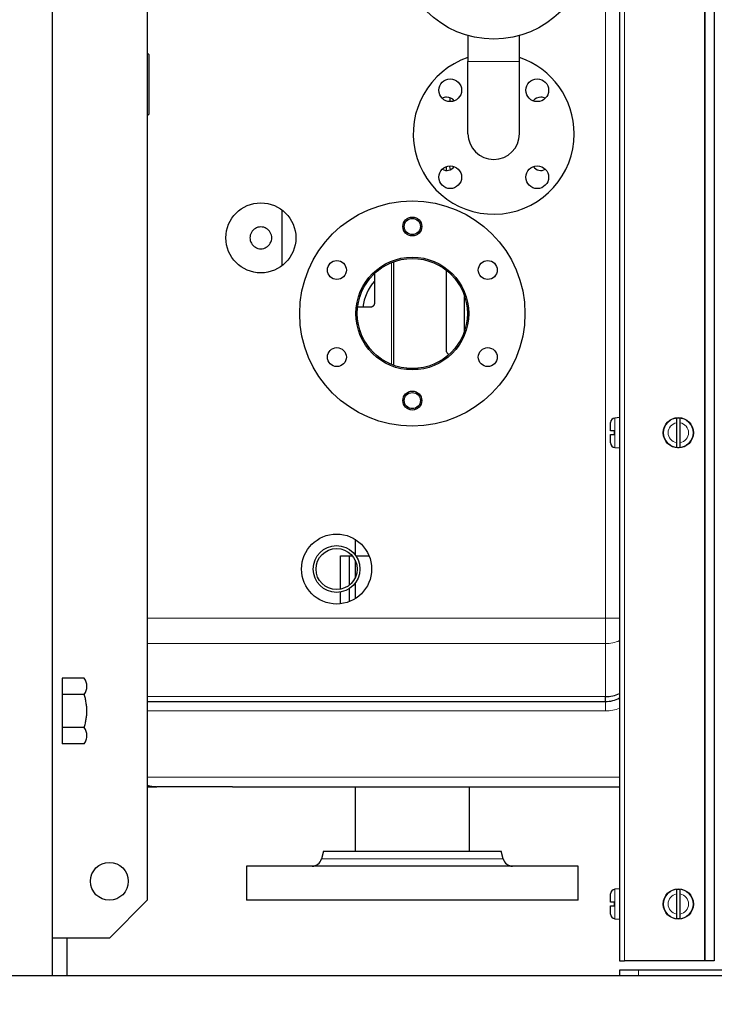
# Model space of a CAD drawing. Header units: millimetres. Extents: x 0 to 29700, y -16 to 21000.
# Tile 314 of 357: x 21399 to 21765, y 16284 to 16804. Entities that reach past the tile are written whole.
import ezdxf

# ---------------------------------------------------------------- set-up
doc = ezdxf.new("R2010")
doc.units = ezdxf.units.MM
doc.layers.add('1', color=7, linetype='Continuous', true_color=0xffffff)
doc.layers.add('254', color=7, linetype='Continuous', true_color=0xffffff)
doc.styles.add('latin_extended', font='simplex.shx')
doc.dimstyles.get("Standard").update_dxf_attribs({"dimtxt": 0.18, "dimasz": 0.18, "dimexe": 0.18, "dimexo": 0.0625, "dimgap": 0.09, "dimtad": 0, "dimtih": 1, "dimtoh": 1, "dimdec": 4, "dimzin": 0, "dimdsep": 46, "dimtxsty": 'Standard', "dimcen": 0.09, "dimadec": 0, "dimazin": 0, "dimtfac": 1, "dimtdec": 4, "dimtofl": 0, "dimtmove": 0, "dimatfit": 3, "dimfxl": 1, "dimtolj": 1, "dimtzin": 0, "dimarcsym": 0})

# ---------------------------------------------------------------- blocks, each defined once
blk = doc.blocks.new('_U4')
at = {"layer": '254', "color": 3, "linetype": 'Continuous', "lineweight": 13, "transparency": 16777216}
for p, q in [((28056.49, 18872.66), (28056.49, 14093.8)), ((18212.99, 16851.58), (18212.99, 14093.8)), ((18387.99, 14143.8), (27881.49, 14143.8))]:
    blk.add_line(p, q, dxfattribs=at)
at = {"layer": '254', "color": 3, "transparency": 16777216}
for points in [[(18387.99, 14172.97), (18387.99, 14114.64), (18212.99, 14143.8)], [(27881.49, 14114.64), (27881.49, 14172.97), (28056.49, 14143.8)]]:
    blk.add_solid(points, dxfattribs=at)
at = {"layer": 'Defpoints', "color": 0, "transparency": 16777216}
for p in [(28056.49, 18922.66), (18212.99, 16901.58), (28056.49, 14143.8)]:
    blk.add_point(p, dxfattribs=at)
at = {"layer": '254', "color": 2, "lineweight": 13, "transparency": 16777216, "insert": (22822.24, 14406.3), "char_height": 175, "attachment_point": 1, "style": 'latin_extended'}
blk.add_mtext('\\A1;9844', dxfattribs=at)

msp = doc.modelspace()

# ---------------------------------------------------------------- linework, layer by layer
at = {"layer": '1', "color": 2, "linetype": 'Continuous', "lineweight": 25}
for p, q in [((21415.987, 16298.827), (21415.987, 17450.31)), ((21465.987, 17308.803), (21465.987, 16338.803)), ((21715.487, 17112.768), (21715.487, 16306.803)), ((21765.468, 17113.623), (21765.468, 16306.803)), ((21635.387, 16795.688), (21635.387, 16781.903)), ((21662.587, 16781.903), (21662.587, 16795.688)), ((21466.987, 16785.572), (21465.987, 16786.572)), ((21466.987, 16754.372), (21466.987, 16785.572)), ((21635.387, 16743.803), (21635.387, 16781.903)), ((21662.587, 16743.803), (21662.587, 16781.903)), ((21625.791, 16762.87), (21625.791, 16760.782)), ((21465.987, 16753.372), (21466.987, 16754.372)), ((21623.898, 16726.439), (21623.898, 16724.431)), ((21536.987, 16703.67), (21536.987, 16673.927)), ((21595.983, 16676.094), (21595.983, 16621.51)), ((21585.987, 16669.897), (21585.987, 16654.56)), ((21623.898, 16671.696), (21623.898, 16629.546)), ((21633.609, 16639.754), (21633.609, 16657.855)), ((21583.987, 16652.165), (21577.114, 16652.165)), ((21602.973, 16619.892), (21609, 16619.892)), ((21715.487, 16593.803), (21712.877, 16593.575)), ((21710.687, 16586.803), (21710.687, 16591.184)), ((21712.587, 16586.803), (21712.587, 16584.803)), ((21745.487, 16591.09), (21745.487, 16580.516)), ((21747.487, 16580.516), (21747.487, 16591.09)), ((21710.687, 16580.422), (21710.687, 16584.803)), ((21712.877, 16578.031), (21715.487, 16577.803)), ((21575.737, 16529.522), (21575.737, 16521.381)), ((21567.987, 16503.138), (21567.987, 16520.803)), ((21567.987, 16520.803), (21572.726, 16520.803)), ((21572.726, 16505.3), (21572.726, 16520.803)), ((21572.726, 16520.803), (21574.277, 16520.803)), ((21576.161, 16520.803), (21583.112, 16520.803)), ((21575.737, 16518.562), (21575.737, 16509.041)), ((21572.726, 16496.574), (21572.726, 16503.454)), ((21575.737, 16506.222), (21575.737, 16498.078)), ((21567.987, 16495.411), (21567.987, 16501.615)), ((21421.087, 16456.124), (21421.087, 16447.464)), ((21432.747, 16456.124), (21421.087, 16456.124)), ((21421.087, 16447.464), (21421.087, 16430.144)), ((21432.747, 16447.464), (21421.087, 16447.464)), ((21707.987, 16443.803), (21707.987, 16446.405)), ((21465.987, 16443.803), (21707.987, 16443.803)), ((21421.087, 16430.144), (21421.087, 16421.483)), ((21432.747, 16430.144), (21421.087, 16430.144)), ((21432.747, 16421.483), (21421.087, 16421.483)), ((21465.987, 16398.803), (21470.987, 16398.803)), ((21510.987, 16398.803), (21470.987, 16398.803)), ((21510.987, 16398.803), (21715.484, 16398.803)), ((21575.737, 16398.804), (21575.737, 16364.804)), ((21636.237, 16364.804), (21636.237, 16398.804)), ((21558.987, 16364.803), (21557.933, 16360.591)), ((21558.987, 16364.803), (21605.987, 16364.803)), ((21605.987, 16364.803), (21652.987, 16364.803)), ((21654.04, 16360.591), (21652.987, 16364.803)), ((21693.487, 16356.803), (21518.487, 16356.803)), ((21518.487, 16356.803), (21518.487, 16338.803)), ((21693.487, 16338.803), (21693.487, 16356.803)), ((21710.687, 16337.803), (21710.687, 16342.184)), ((21715.487, 16344.803), (21712.877, 16344.575)), ((21745.487, 16342.09), (21745.487, 16331.516)), ((21747.487, 16331.516), (21747.487, 16342.09)), ((21445.987, 16318.803), (21465.987, 16338.803)), ((21693.487, 16338.803), (21518.487, 16338.803)), ((21712.587, 16337.803), (21712.587, 16335.803)), ((21710.687, 16331.422), (21710.687, 16335.803)), ((21712.877, 16329.031), (21715.487, 16328.803)), ((21445.987, 16318.803), (21415.987, 16318.803)), ((21423.487, 16318.8), (21423.487, 16298.803)), ((21715.487, 16306.803), (21717.987, 16306.803)), ((21760.377, 16306.803), (21717.987, 16306.803)), ((21760.595, 16306.803), (21760.377, 16306.803)), ((21765.468, 16306.803), (21760.595, 16306.803)), ((21725.487, 16301.803), (21715.487, 16301.803)), ((21715.487, 16301.803), (21715.487, 16298.803)), ((22150.487, 16301.803), (21725.487, 16301.803)), ((26693.705, 16298.803), (21360.987, 16298.803))]:
    msp.add_line(p, q, dxfattribs=at)
at = {"layer": '1', "color": 4, "linetype": 'Continuous', "lineweight": 13}
for p, q in [((21717.987, 17113.803), (21717.987, 16306.803)), ((21760.377, 17113.803), (21760.377, 16306.803)), ((21760.595, 17113.799), (21760.595, 16306.803)), ((21707.987, 16487.794), (21707.987, 16823.803)), ((21662.587, 16781.903), (21635.387, 16781.903)), ((21594.987, 16621.897), (21594.987, 16675.707)), ((21604.585, 16598.003), (21605.987, 16598.003)), ((21605.987, 16598.003), (21607.388, 16598.003)), ((21712.877, 16593.575), (21712.877, 16578.031)), ((21465.987, 16487.794), (21707.987, 16487.794)), ((21707.987, 16474.395), (21707.987, 16487.794)), ((21715.487, 16487.794), (21707.987, 16487.794)), ((21707.987, 16474.395), (21465.987, 16474.395)), ((21707.987, 16446.405), (21707.987, 16474.395)), ((21465.987, 16446.405), (21707.987, 16446.405)), ((21707.987, 16438.803), (21707.987, 16443.803)), ((21707.987, 16438.803), (21465.987, 16438.803)), ((21465.988, 16403.803), (21715.483, 16403.803)), ((21605.987, 16360.591), (21557.933, 16360.591)), ((21654.04, 16360.591), (21605.987, 16360.591)), ((21712.877, 16344.575), (21712.877, 16329.031)), ((21725.487, 16298.803), (21725.487, 16301.803))]:
    msp.add_line(p, q, dxfattribs=at)
at = {"layer": '1', "color": 2, "linetype": 'Continuous', "lineweight": 25}
for centre, radius in [((21648.987, 16843.803), 50), ((21626.006, 16766.784), 6), ((21671.968, 16766.784), 6), ((21626.006, 16720.822), 6), ((21671.968, 16720.822), 6), ((21525.987, 16688.803), 18.5), ((21605.987, 16648.803), 59.5), ((21605.987, 16694.803), 5), ((21605.987, 16694.803), 4.25), ((21566.149, 16671.803), 5), ((21605.987, 16648.803), 29.807), ((21605.987, 16648.803), 29.068), ((21645.824, 16671.803), 5), ((21566.149, 16625.803), 5), ((21645.824, 16625.803), 5), ((21605.987, 16602.803), 5), ((21605.987, 16602.803), 4.25), ((21746.487, 16585.803), 8), ((21565.987, 16513.803), 18.5), ((21565.987, 16513.803), 12.35), ((21565.987, 16513.803), 10.85), ((21445.987, 16348.803), 10), ((21746.487, 16336.803), 8)]:
    msp.add_circle(centre, radius, dxfattribs=at)
at = {"layer": '1', "color": 4, "linetype": 'Continuous', "lineweight": 13}
for centre in [(21746.487, 16585.803), (21746.487, 16336.803)]:
    msp.add_circle(centre, 7.772, dxfattribs=at)
at = {"layer": '1', "color": 2, "linetype": 'Continuous', "lineweight": 25}
for centre, radius, start, end in [((21648.987, 16743.803), 42.5, 108.66375, 0), ((21648.987, 16743.803), 42.5, 0, 71.34187), ((21624.088, 16758.178), 5, 90, 118.24875), ((21624.088, 16758.178), 5, 36.63, 90), ((21673.885, 16758.178), 5, 90, 143.37), ((21673.885, 16758.178), 5, 61.75125, 90), ((21648.987, 16743.803), 13.6, 180, 0), ((21648.987, 16743.803), 13.6, 180, 0), ((21624.088, 16729.428), 5, 241.75688, 323.36438), ((21673.885, 16729.428), 5, 216.63562, 298.24312), ((21525.987, 16688.803), 5.774, 150, 210), ((21525.987, 16688.803), 5.774, 90, 150), ((21525.987, 16688.803), 5.774, 30, 90), ((21525.987, 16688.803), 5.774, 330, 30), ((21525.987, 16688.803), 5.774, 210, 270), ((21525.987, 16688.803), 5.774, 270, 330), ((21605.987, 16648.803), 26.35, 139.37625, 172.67062), ((21713.087, 16591.184), 2.4, 95, 180), ((21746.487, 16585.803), 7.728, 82.56529, 97.43471), ((21713.087, 16580.422), 2.4, 180, 265), ((21746.487, 16585.803), 7.728, 262.56529, 277.43471), ((21707.987, 16459.803), 16, 270, 297.95344), ((21553.083, 16361.803), 5, 270, 345.96376), ((21658.891, 16361.803), 5, 194.03624, 270), ((21713.087, 16342.184), 2.4, 95, 180), ((21746.487, 16336.803), 7.728, 82.56529, 97.43471), ((21713.087, 16331.422), 2.4, 180, 265), ((21746.487, 16336.803), 7.728, 262.56529, 277.43471)]:
    msp.add_arc(centre, radius, start, end, dxfattribs=at)
at = {"layer": '1', "color": 4, "linetype": 'Continuous', "lineweight": 13}
for centre, radius, start, end in [((21746.487, 16585.803), 5.381, 100.71034, 259.28966), ((21746.487, 16585.803), 5.381, 280.71034, 79.28966), ((21707.987, 16459.803), 21, 270, 290.925), ((21746.487, 16336.803), 5.381, 100.71034, 259.28966), ((21746.487, 16336.803), 5.381, 280.71034, 79.28966)]:
    msp.add_arc(centre, radius, start, end, dxfattribs=at)
msp.add_ellipse((21707.987, 16487.794), major_axis=(16, 0), ratio=0.8374166, start_param=4.712389, end_param=5.2002685, dxfattribs=at)
at = {"layer": '1', "color": 2, "linetype": 'Continuous', "lineweight": 25}
msp.add_ellipse((21707.987, 16459.803), major_axis=(-16, 0), ratio=0.8374166, start_param=1.5707963, end_param=2.0586758, dxfattribs=at)
for points in [[(21626.133, 16724.983), (21626.016, 16725.453), (21625.9, 16725.924), (21625.784, 16726.395)], [(21623.898, 16629.546), (21623.872, 16629.298), (21623.846, 16629.051), (21623.819, 16628.806)], [(21623.819, 16628.806), (21624.244, 16628.213), (21624.669, 16627.62), (21625.093, 16627.027)]]:
    msp.add_open_spline(points, degree=3, dxfattribs=at)
for points, knots in [([(21601.244, 16693.249), (21601.248, 16693.252), (21601.251, 16693.256), (21601.328, 16693.338), (21601.404, 16693.415), (21601.613, 16693.615), (21601.749, 16693.735), (21601.891, 16693.851)], [0, 0, 0, 0, 0.0170118, 0.0170118, 0.3868343, 0.3868343, 1, 1, 1, 1]), ([(21610.12, 16693.82), (21610.252, 16693.711), (21610.377, 16693.599), (21610.574, 16693.41), (21610.648, 16693.334), (21610.72, 16693.258)], [0, 0, 0, 0, 0.6099684, 0.6099684, 1, 1, 1, 1]), ([(21585.987, 16654.56), (21585.987, 16654.551), (21585.987, 16654.533), (21585.986, 16654.506), (21585.986, 16654.48), (21585.985, 16654.453), (21585.984, 16654.426), (21585.983, 16654.4), (21585.981, 16654.373), (21585.98, 16654.347), (21585.978, 16654.321), (21585.976, 16654.294), (21585.974, 16654.268), (21585.971, 16654.242), (21585.968, 16654.217), (21585.965, 16654.191), (21585.962, 16654.165), (21585.959, 16654.14), (21585.955, 16654.114), (21585.952, 16654.089), (21585.948, 16654.064), (21585.943, 16654.039), (21585.939, 16654.014), (21585.934, 16653.989), (21585.929, 16653.964), (21585.924, 16653.939), (21585.919, 16653.914), (21585.913, 16653.89), (21585.908, 16653.866), (21585.902, 16653.841), (21585.895, 16653.817), (21585.889, 16653.793), (21585.882, 16653.769), (21585.876, 16653.745), (21585.869, 16653.721), (21585.861, 16653.697), (21585.854, 16653.674), (21585.846, 16653.65), (21585.838, 16653.627), (21585.83, 16653.604), (21585.822, 16653.58), (21585.813, 16653.557), (21585.804, 16653.534), (21585.795, 16653.511), (21585.786, 16653.489), (21585.777, 16653.466), (21585.767, 16653.443), (21585.757, 16653.421), (21585.747, 16653.398), (21585.737, 16653.376), (21585.726, 16653.354), (21585.715, 16653.332), (21585.704, 16653.31), (21585.693, 16653.288), (21585.682, 16653.266), (21585.67, 16653.244), (21585.658, 16653.223), (21585.646, 16653.201), (21585.634, 16653.18), (21585.608, 16653.136), (21585.568, 16653.071), (21585.511, 16652.986), (21585.451, 16652.906), (21585.385, 16652.827), (21585.313, 16652.748), (21585.233, 16652.669), (21585.149, 16652.596), (21585.067, 16652.531), (21584.988, 16652.475), (21584.913, 16652.427), (21584.836, 16652.383), (21584.757, 16652.343), (21584.677, 16652.307), (21584.611, 16652.281), (21584.563, 16652.263), (21584.533, 16652.253), (21584.504, 16652.244), (21584.474, 16652.235), (21584.444, 16652.226), (21584.414, 16652.218), (21584.384, 16652.211), (21584.353, 16652.204), (21584.323, 16652.198), (21584.293, 16652.192), (21584.263, 16652.187), (21584.232, 16652.182), (21584.202, 16652.178), (21584.171, 16652.174), (21584.141, 16652.171), (21584.11, 16652.169), (21584.079, 16652.167), (21584.048, 16652.166), (21584.018, 16652.165), (21583.997, 16652.165), (21583.987, 16652.165)], [0, 0, 0, 0, 0.0093927, 0.018753, 0.0280812, 0.0373774, 0.0466418, 0.0558747, 0.0650761, 0.0742464, 0.0833857, 0.0924941, 0.101572, 0.1106195, 0.1196368, 0.1286241, 0.1375816, 0.1465096, 0.1554083, 0.1642778, 0.1731185, 0.1819305, 0.190714, 0.1994692, 0.2081965, 0.216896, 0.225568, 0.2342127, 0.2428302, 0.251421, 0.2599852, 0.268523, 0.2770347, 0.2855206, 0.2939809, 0.3024158, 0.3108257, 0.3192107, 0.3275711, 0.3359072, 0.3442192, 0.3525075, 0.3607723, 0.3690138, 0.3772323, 0.3854282, 0.3936016, 0.4017529, 0.4098823, 0.4179902, 0.4260767, 0.4341423, 0.4421872, 0.4502117, 0.458216, 0.4662005, 0.4741656, 0.4821114, 0.4900383, 0.4979466, 0.5310524, 0.5628996, 0.5935174, 0.6229386, 0.6556045, 0.6873145, 0.7181361, 0.7481431, 0.7711701, 0.7933947, 0.8148754, 0.8356768, 0.8558701, 0.875533, 0.8823924, 0.8891541, 0.8958225, 0.9024023, 0.908898, 0.9153147, 0.9216575, 0.9279316, 0.9341425, 0.9402959, 0.9463975, 0.9524533, 0.9584693, 0.9644518, 0.970407, 0.9763414, 0.9822614, 0.9881734, 0.9940841, 1, 1, 1, 1]), ([(21745.487, 16593.466), (21745.487, 16593.437), (21745.487, 16593.397), (21745.487, 16593.32), (21745.487, 16593.292), (21745.487, 16593.245), (21745.487, 16593.229), (21745.487, 16593.195), (21745.487, 16593.178), (21745.487, 16593.087), (21745.487, 16593.004), (21745.487, 16592.868), (21745.487, 16592.821), (21745.487, 16592.746), (21745.487, 16592.72), (21745.487, 16592.668), (21745.487, 16592.642), (21745.487, 16592.507), (21745.487, 16592.393), (21745.487, 16592.213), (21745.487, 16592.152), (21745.487, 16592.058), (21745.487, 16592.026), (21745.487, 16591.962), (21745.487, 16591.929), (21745.487, 16591.766), (21745.487, 16591.634), (21745.487, 16591.365), (21745.487, 16591.229), (21745.487, 16591.09)], [0, 0, 0, 0, 0.125, 0.125, 0.1875, 0.1875, 0.21875, 0.21875, 0.25, 0.25, 0.375, 0.375, 0.4375, 0.4375, 0.46875, 0.46875, 0.5, 0.5, 0.625, 0.625, 0.6875, 0.6875, 0.71875, 0.71875, 0.75, 0.75, 0.875, 0.875, 1, 1, 1, 1]), ([(21747.487, 16591.09), (21747.487, 16591.229), (21747.487, 16591.365), (21747.487, 16591.634), (21747.487, 16591.767), (21747.487, 16591.963), (21747.487, 16592.027), (21747.487, 16592.152), (21747.487, 16592.213), (21747.487, 16592.393), (21747.487, 16592.507), (21747.487, 16592.642), (21747.487, 16592.669), (21747.487, 16592.721), (21747.487, 16592.797), (21747.487, 16592.868), (21747.487, 16593.004), (21747.487, 16593.087), (21747.487, 16593.178), (21747.487, 16593.196), (21747.487, 16593.229), (21747.487, 16593.245), (21747.487, 16593.292), (21747.487, 16593.32), (21747.487, 16593.397), (21747.487, 16593.437), (21747.487, 16593.466)], [0, 0, 0, 0, 0.125, 0.125, 0.25, 0.25, 0.3125, 0.3125, 0.375, 0.375, 0.5, 0.5, 0.53125, 0.53125, 0.5625, 0.625, 0.625, 0.75, 0.75, 0.78125, 0.78125, 0.8125, 0.8125, 0.875, 0.875, 1, 1, 1, 1]), ([(21712.587, 16586.803), (21712.451, 16586.803), (21712.32, 16586.803), (21712.131, 16586.803), (21712.068, 16586.803), (21711.977, 16586.803), (21711.947, 16586.803), (21711.887, 16586.803), (21711.857, 16586.803), (21711.71, 16586.803), (21711.601, 16586.803), (21711.448, 16586.803), (21711.399, 16586.803), (21711.328, 16586.803), (21711.305, 16586.803), (21711.26, 16586.803), (21711.238, 16586.803), (21711.13, 16586.803), (21711.054, 16586.803), (21710.956, 16586.803), (21710.925, 16586.803), (21710.884, 16586.803), (21710.87, 16586.803), (21710.845, 16586.803), (21710.833, 16586.803), (21710.777, 16586.803), (21710.743, 16586.803), (21710.699, 16586.803), (21710.687, 16586.803), (21710.687, 16586.803)], [0, 0, 0, 0, 0.1254834, 0.1254834, 0.1882251, 0.1882251, 0.2195959, 0.2195959, 0.2509668, 0.2509668, 0.3764502, 0.3764502, 0.4391919, 0.4391919, 0.4705627, 0.4705627, 0.5019335, 0.5019335, 0.6274169, 0.6274169, 0.6901586, 0.6901586, 0.7215295, 0.7215295, 0.7529003, 0.7529003, 0.8783837, 0.8783837, 1, 1, 1, 1]), ([(21710.687, 16584.803), (21710.688, 16584.803), (21710.7, 16584.803), (21710.743, 16584.803), (21710.777, 16584.803), (21710.845, 16584.803), (21710.87, 16584.803), (21710.926, 16584.803), (21710.956, 16584.803), (21711.055, 16584.803), (21711.13, 16584.803), (21711.238, 16584.803), (21711.26, 16584.803), (21711.305, 16584.803), (21711.374, 16584.803), (21711.448, 16584.803), (21711.601, 16584.803), (21711.71, 16584.803), (21711.857, 16584.803), (21711.887, 16584.803), (21711.947, 16584.803), (21711.977, 16584.803), (21712.069, 16584.803), (21712.131, 16584.803), (21712.32, 16584.803), (21712.451, 16584.803), (21712.587, 16584.803)], [0, 0, 0, 0, 0.1175171, 0.1175171, 0.2435861, 0.2435861, 0.3066206, 0.3066206, 0.3696551, 0.3696551, 0.4957241, 0.4957241, 0.5272413, 0.5272413, 0.5587586, 0.6217931, 0.6217931, 0.747862, 0.747862, 0.7793793, 0.7793793, 0.8108965, 0.8108965, 0.873931, 0.873931, 1, 1, 1, 1]), ([(21745.487, 16580.516), (21745.487, 16580.378), (21745.487, 16580.241), (21745.487, 16579.972), (21745.487, 16579.839), (21745.487, 16579.643), (21745.487, 16579.579), (21745.487, 16579.454), (21745.487, 16579.393), (21745.487, 16579.214), (21745.487, 16579.1), (21745.487, 16578.964), (21745.487, 16578.938), (21745.487, 16578.886), (21745.487, 16578.809), (21745.487, 16578.738), (21745.487, 16578.602), (21745.487, 16578.52), (21745.487, 16578.428), (21745.487, 16578.411), (21745.487, 16578.377), (21745.487, 16578.361), (21745.487, 16578.314), (21745.487, 16578.286), (21745.487, 16578.209), (21745.487, 16578.169), (21745.487, 16578.14)], [0, 0, 0, 0, 0.125, 0.125, 0.25, 0.25, 0.3125, 0.3125, 0.375, 0.375, 0.5, 0.5, 0.53125, 0.53125, 0.5625, 0.625, 0.625, 0.75, 0.75, 0.78125, 0.78125, 0.8125, 0.8125, 0.875, 0.875, 1, 1, 1, 1]), ([(21747.487, 16578.14), (21747.487, 16578.169), (21747.487, 16578.209), (21747.487, 16578.286), (21747.487, 16578.314), (21747.487, 16578.361), (21747.487, 16578.377), (21747.487, 16578.411), (21747.487, 16578.429), (21747.487, 16578.52), (21747.487, 16578.602), (21747.487, 16578.738), (21747.487, 16578.786), (21747.487, 16578.861), (21747.487, 16578.886), (21747.487, 16578.938), (21747.487, 16578.965), (21747.487, 16579.1), (21747.487, 16579.214), (21747.487, 16579.393), (21747.487, 16579.455), (21747.487, 16579.549), (21747.487, 16579.58), (21747.487, 16579.645), (21747.487, 16579.677), (21747.487, 16579.84), (21747.487, 16579.973), (21747.487, 16580.241), (21747.487, 16580.378), (21747.487, 16580.516)], [0, 0, 0, 0, 0.125, 0.125, 0.1875, 0.1875, 0.21875, 0.21875, 0.25, 0.25, 0.375, 0.375, 0.4375, 0.4375, 0.46875, 0.46875, 0.5, 0.5, 0.625, 0.625, 0.6875, 0.6875, 0.71875, 0.71875, 0.75, 0.75, 0.875, 0.875, 1, 1, 1, 1]), ([(21434.087, 16451.794), (21434.087, 16451.979), (21434.079, 16452.163), (21434.048, 16452.53), (21434.024, 16452.713), (21433.933, 16453.26), (21433.842, 16453.623), (21433.609, 16454.344), (21433.466, 16454.702), (21433.137, 16455.416), (21432.951, 16455.771), (21432.747, 16456.124)], [0, 0, 0, 0, 0.125, 0.125, 0.25, 0.25, 0.5, 0.5, 0.75, 0.75, 1, 1, 1, 1]), ([(21432.747, 16447.464), (21432.951, 16447.818), (21433.137, 16448.173), (21433.466, 16448.886), (21433.609, 16449.245), (21433.842, 16449.966), (21433.933, 16450.328), (21434.024, 16450.875), (21434.048, 16451.058), (21434.079, 16451.425), (21434.087, 16451.61), (21434.087, 16451.794)], [0, 0, 0, 0, 0.25, 0.25, 0.5, 0.5, 0.75, 0.75, 0.875, 0.875, 1, 1, 1, 1]), ([(21434.087, 16438.804), (21434.087, 16439.173), (21434.079, 16439.542), (21434.048, 16440.276), (21434.024, 16440.642), (21433.933, 16441.736), (21433.842, 16442.461), (21433.609, 16443.903), (21433.466, 16444.62), (21433.137, 16446.047), (21432.951, 16446.757), (21432.747, 16447.464)], [0, 0, 0, 0, 0.125, 0.125, 0.25, 0.25, 0.5, 0.5, 0.75, 0.75, 1, 1, 1, 1]), ([(21432.747, 16430.144), (21432.951, 16430.851), (21433.137, 16431.561), (21433.466, 16432.988), (21433.609, 16433.705), (21433.842, 16435.147), (21433.933, 16435.872), (21434.024, 16436.966), (21434.048, 16437.332), (21434.079, 16438.066), (21434.087, 16438.434), (21434.087, 16438.804)], [0, 0, 0, 0, 0.25, 0.25, 0.5, 0.5, 0.75, 0.75, 0.875, 0.875, 1, 1, 1, 1]), ([(21434.087, 16425.813), (21434.087, 16425.998), (21434.079, 16426.182), (21434.048, 16426.549), (21434.024, 16426.732), (21433.933, 16427.279), (21433.842, 16427.642), (21433.609, 16428.363), (21433.466, 16428.721), (21433.137, 16429.435), (21432.951, 16429.79), (21432.747, 16430.144)], [0, 0, 0, 0, 0.125, 0.125, 0.25, 0.25, 0.5, 0.5, 0.75, 0.75, 1, 1, 1, 1]), ([(21432.747, 16421.483), (21432.951, 16421.837), (21433.137, 16422.192), (21433.466, 16422.906), (21433.609, 16423.264), (21433.842, 16423.985), (21433.933, 16424.347), (21434.024, 16424.895), (21434.048, 16425.078), (21434.079, 16425.445), (21434.087, 16425.629), (21434.087, 16425.813)], [0, 0, 0, 0, 0.25, 0.25, 0.5, 0.5, 0.75, 0.75, 0.875, 0.875, 1, 1, 1, 1]), ([(21465.965, 16399.48), (21466.107, 16399.438), (21466.503, 16399.33), (21467.042, 16399.205), (21467.59, 16399.099), (21468.043, 16399.023), (21468.528, 16398.954), (21468.888, 16398.914), (21469.111, 16398.892), (21469.188, 16398.885), (21469.27, 16398.877), (21469.356, 16398.87), (21469.445, 16398.863), (21469.54, 16398.856), (21469.638, 16398.849), (21469.74, 16398.842), (21469.846, 16398.836), (21469.957, 16398.83), (21470.071, 16398.824), (21470.19, 16398.819), (21470.313, 16398.814), (21470.439, 16398.811), (21470.57, 16398.807), (21470.706, 16398.805), (21470.845, 16398.803), (21470.939, 16398.803), (21470.987, 16398.803)], [0, 0, 0, 0, 0.0869153, 0.2414642, 0.3256324, 0.4159172, 0.5123222, 0.6148507, 0.6293893, 0.6447349, 0.6608873, 0.6778465, 0.6956126, 0.7141857, 0.7335656, 0.7537524, 0.7747461, 0.7965467, 0.8191541, 0.8425685, 0.8667898, 0.8918181, 0.9176532, 0.9442952, 0.9717441, 1, 1, 1, 1]), ([(21745.487, 16344.466), (21745.487, 16344.437), (21745.487, 16344.397), (21745.487, 16344.32), (21745.487, 16344.292), (21745.487, 16344.245), (21745.487, 16344.229), (21745.487, 16344.195), (21745.487, 16344.178), (21745.487, 16344.087), (21745.487, 16344.004), (21745.487, 16343.868), (21745.487, 16343.821), (21745.487, 16343.746), (21745.487, 16343.72), (21745.487, 16343.668), (21745.487, 16343.642), (21745.487, 16343.507), (21745.487, 16343.393), (21745.487, 16343.213), (21745.487, 16343.152), (21745.487, 16343.058), (21745.487, 16343.026), (21745.487, 16342.962), (21745.487, 16342.929), (21745.487, 16342.766), (21745.487, 16342.634), (21745.487, 16342.365), (21745.487, 16342.229), (21745.487, 16342.09)], [0, 0, 0, 0, 0.125, 0.125, 0.1875, 0.1875, 0.21875, 0.21875, 0.25, 0.25, 0.375, 0.375, 0.4375, 0.4375, 0.46875, 0.46875, 0.5, 0.5, 0.625, 0.625, 0.6875, 0.6875, 0.71875, 0.71875, 0.75, 0.75, 0.875, 0.875, 1, 1, 1, 1]), ([(21747.487, 16342.09), (21747.487, 16342.229), (21747.487, 16342.365), (21747.487, 16342.634), (21747.487, 16342.767), (21747.487, 16342.963), (21747.487, 16343.027), (21747.487, 16343.152), (21747.487, 16343.213), (21747.487, 16343.393), (21747.487, 16343.507), (21747.487, 16343.642), (21747.487, 16343.669), (21747.487, 16343.721), (21747.487, 16343.797), (21747.487, 16343.868), (21747.487, 16344.004), (21747.487, 16344.087), (21747.487, 16344.178), (21747.487, 16344.196), (21747.487, 16344.229), (21747.487, 16344.245), (21747.487, 16344.292), (21747.487, 16344.32), (21747.487, 16344.397), (21747.487, 16344.437), (21747.487, 16344.466)], [0, 0, 0, 0, 0.125, 0.125, 0.25, 0.25, 0.3125, 0.3125, 0.375, 0.375, 0.5, 0.5, 0.53125, 0.53125, 0.5625, 0.625, 0.625, 0.75, 0.75, 0.78125, 0.78125, 0.8125, 0.8125, 0.875, 0.875, 1, 1, 1, 1]), ([(21712.587, 16337.803), (21712.451, 16337.803), (21712.32, 16337.803), (21712.131, 16337.803), (21712.068, 16337.803), (21711.977, 16337.803), (21711.947, 16337.803), (21711.887, 16337.803), (21711.857, 16337.803), (21711.71, 16337.803), (21711.601, 16337.803), (21711.448, 16337.803), (21711.399, 16337.803), (21711.328, 16337.803), (21711.305, 16337.803), (21711.26, 16337.803), (21711.238, 16337.803), (21711.13, 16337.803), (21711.054, 16337.803), (21710.956, 16337.803), (21710.925, 16337.803), (21710.884, 16337.803), (21710.87, 16337.803), (21710.845, 16337.803), (21710.833, 16337.803), (21710.777, 16337.803), (21710.743, 16337.803), (21710.699, 16337.803), (21710.687, 16337.803), (21710.687, 16337.803)], [0, 0, 0, 0, 0.1254834, 0.1254834, 0.1882251, 0.1882251, 0.2195959, 0.2195959, 0.2509668, 0.2509668, 0.3764502, 0.3764502, 0.4391919, 0.4391919, 0.4705627, 0.4705627, 0.5019335, 0.5019335, 0.6274169, 0.6274169, 0.6901586, 0.6901586, 0.7215295, 0.7215295, 0.7529003, 0.7529003, 0.8783837, 0.8783837, 1, 1, 1, 1]), ([(21710.687, 16335.803), (21710.688, 16335.803), (21710.7, 16335.803), (21710.743, 16335.803), (21710.777, 16335.803), (21710.845, 16335.803), (21710.87, 16335.803), (21710.926, 16335.803), (21710.956, 16335.803), (21711.055, 16335.803), (21711.13, 16335.803), (21711.238, 16335.803), (21711.26, 16335.803), (21711.305, 16335.803), (21711.374, 16335.803), (21711.448, 16335.803), (21711.601, 16335.803), (21711.71, 16335.803), (21711.857, 16335.803), (21711.887, 16335.803), (21711.947, 16335.803), (21711.977, 16335.803), (21712.069, 16335.803), (21712.131, 16335.803), (21712.32, 16335.803), (21712.451, 16335.803), (21712.587, 16335.803)], [0, 0, 0, 0, 0.1175171, 0.1175171, 0.2435861, 0.2435861, 0.3066206, 0.3066206, 0.3696551, 0.3696551, 0.4957241, 0.4957241, 0.5272413, 0.5272413, 0.5587586, 0.6217931, 0.6217931, 0.747862, 0.747862, 0.7793793, 0.7793793, 0.8108965, 0.8108965, 0.873931, 0.873931, 1, 1, 1, 1]), ([(21745.487, 16331.516), (21745.487, 16331.378), (21745.487, 16331.241), (21745.487, 16330.972), (21745.487, 16330.839), (21745.487, 16330.643), (21745.487, 16330.579), (21745.487, 16330.454), (21745.487, 16330.393), (21745.487, 16330.214), (21745.487, 16330.1), (21745.487, 16329.964), (21745.487, 16329.938), (21745.487, 16329.886), (21745.487, 16329.809), (21745.487, 16329.738), (21745.487, 16329.602), (21745.487, 16329.52), (21745.487, 16329.428), (21745.487, 16329.411), (21745.487, 16329.377), (21745.487, 16329.361), (21745.487, 16329.314), (21745.487, 16329.286), (21745.487, 16329.209), (21745.487, 16329.169), (21745.487, 16329.14)], [0, 0, 0, 0, 0.125, 0.125, 0.25, 0.25, 0.3125, 0.3125, 0.375, 0.375, 0.5, 0.5, 0.53125, 0.53125, 0.5625, 0.625, 0.625, 0.75, 0.75, 0.78125, 0.78125, 0.8125, 0.8125, 0.875, 0.875, 1, 1, 1, 1]), ([(21747.487, 16329.14), (21747.487, 16329.169), (21747.487, 16329.209), (21747.487, 16329.286), (21747.487, 16329.314), (21747.487, 16329.361), (21747.487, 16329.377), (21747.487, 16329.411), (21747.487, 16329.429), (21747.487, 16329.52), (21747.487, 16329.602), (21747.487, 16329.738), (21747.487, 16329.786), (21747.487, 16329.861), (21747.487, 16329.886), (21747.487, 16329.938), (21747.487, 16329.965), (21747.487, 16330.1), (21747.487, 16330.214), (21747.487, 16330.393), (21747.487, 16330.455), (21747.487, 16330.549), (21747.487, 16330.58), (21747.487, 16330.645), (21747.487, 16330.677), (21747.487, 16330.84), (21747.487, 16330.973), (21747.487, 16331.241), (21747.487, 16331.378), (21747.487, 16331.516)], [0, 0, 0, 0, 0.125, 0.125, 0.1875, 0.1875, 0.21875, 0.21875, 0.25, 0.25, 0.375, 0.375, 0.4375, 0.4375, 0.46875, 0.46875, 0.5, 0.5, 0.625, 0.625, 0.6875, 0.6875, 0.71875, 0.71875, 0.75, 0.75, 0.875, 0.875, 1, 1, 1, 1])]:
    msp.add_open_spline(points, degree=3, knots=knots, dxfattribs=at)

# ---------------------------------------------------------------- dimensions: what is measured, and where the dimension line sits
at = {"layer": '254', "color": 2, "linetype": 'Continuous', "lineweight": 13}
dim = msp.add_linear_dim(base=(28056.493, 14143.803), p1=(18212.987, 16901.584), p2=(28056.493, 18922.663), dimstyle='Standard', override={"dimscale": 50, "dimtxt": 3.5, "dimasz": 3.5, "dimexe": 1, "dimexo": 1, "dimgap": 1.75, "dimtad": 1, "dimtih": 1, "dimtoh": 0, "dimdec": 0, "dimlfac": 1, "dimzin": 8, "dimdsep": 46, "dimlunit": 2, "dimtxsty": 'latin_extended', "dimsah": 1, "dimse1": 0, "dimse2": 0, "dimsd1": 0, "dimsd2": 0, "dimclrd": 3, "dimclre": 3, "dimclrt": 2, "dimtol": 0, "dimtm": -0.1, "dimtfac": 0.714286, "dimtdec": 3, "dimtofl": 1, "dimtmove": 0, "dimtzin": 8, "dimlwd": 13, "dimlwe": 13}, dxfattribs=at)
dim.commit()
dim.dimension.update_dxf_attribs({"geometry": '_U4', "text_midpoint": (23134.74, 14143.803), "dimtype": 160})

doc.saveas('drawing.dxf')
